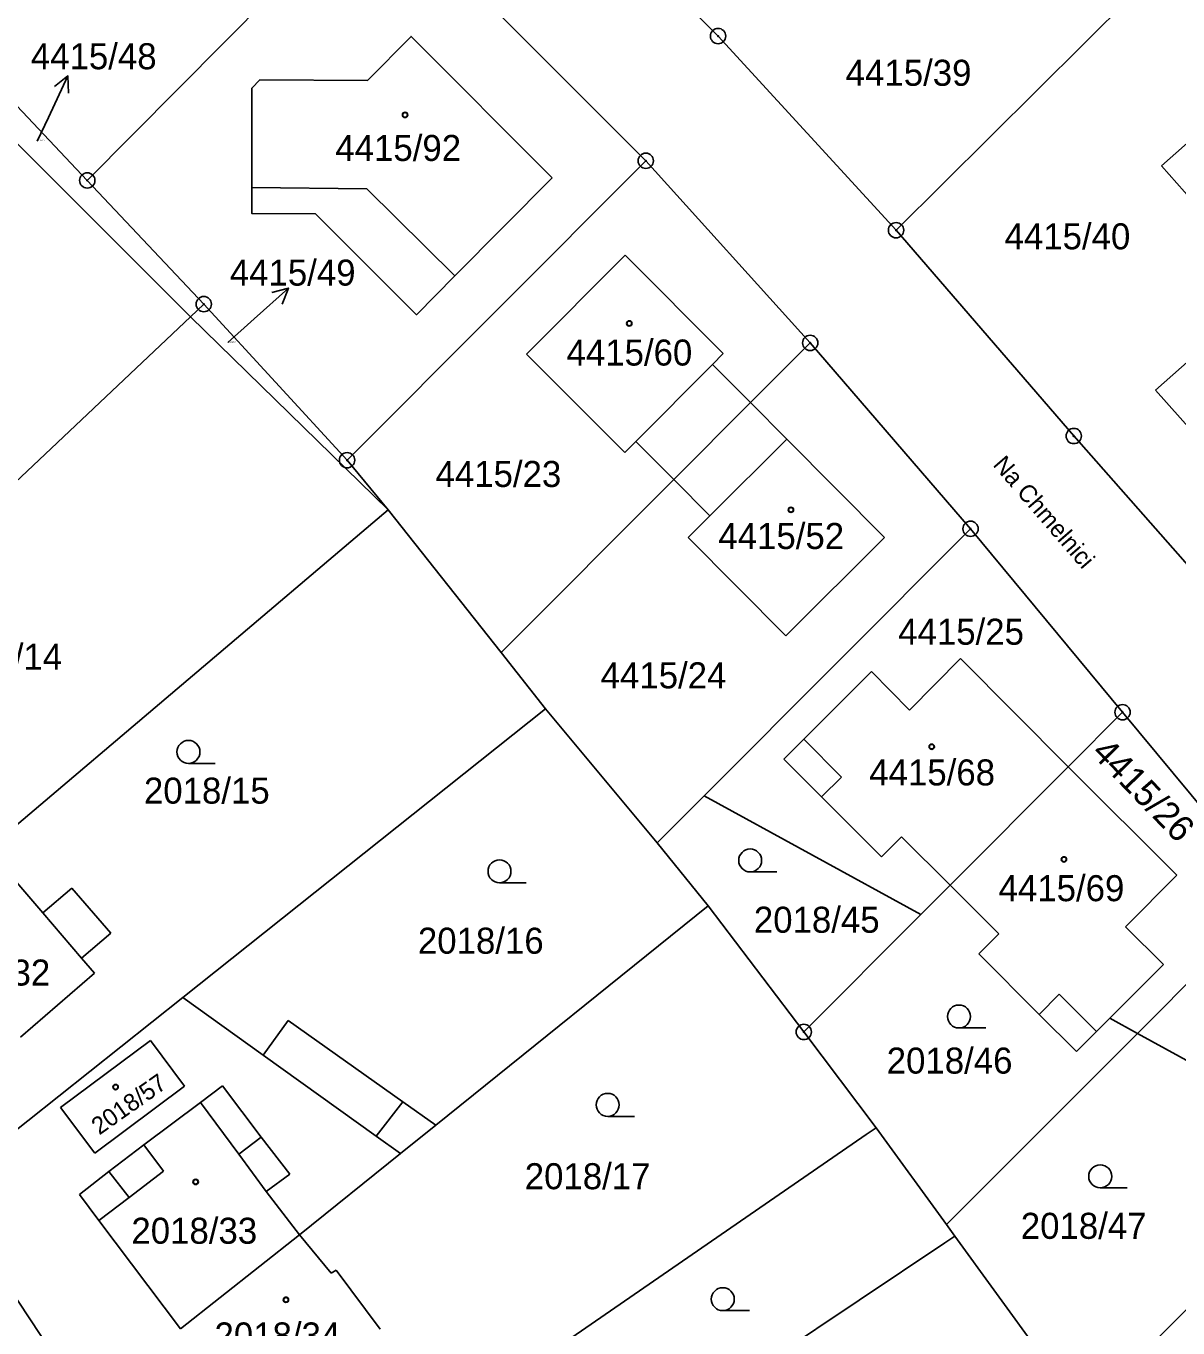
# Model space of a CAD drawing. Extents: x -593183 to -588034, y -1130415 to -1124994.
# Drawn here: x -589932.6 to -589857.3, y -1128698.4 to -1128613.4 of the extents above; entities that cross this region are included whole.
import ezdxf

# ---------------------------------------------------------------- set-up
doc = ezdxf.new("R2010")
doc.units = 0
for name, color, linetype in [('Vrstva 1', 7, 'Continuous'), ('Vrstva 15', 7, 'Continuous'), ('Vrstva 16', 7, 'Continuous'), ('Vrstva 18', 7, 'Continuous'), ('Vrstva 19', 7, 'Continuous'), ('Vrstva 24', 7, 'Continuous'), ('Vrstva 25', 7, 'Continuous'), ('Vrstva 4', 7, 'Continuous')]:
    doc.layers.add(name, color=color, linetype=linetype)

msp = doc.modelspace()

# ---------------------------------------------------------------- linework, layer by layer
at = {"layer": 'Vrstva 1'}
for p, q in [((-589887.34, -1128614.02), (-589897.79, -1128603.53)), ((-589928.55, -1128623.45), (-589909.73, -1128604.48)), ((-589892.06, -1128622.17), (-589909.73, -1128604.48)), ((-589875.71, -1128626.7), (-589856.17, -1128607.3)), ((-589875.71, -1128626.7), (-589887.34, -1128614.02)), ((-589858.37, -1128622.49), (-589852.24, -1128617.09)), ((-589933.5, -1128618.2), (-589928.55, -1128623.45)), ((-589934.67, -1128619.51), (-589921.81, -1128632.35)), ((-589911.58, -1128641.72), (-589892.06, -1128622.17)), ((-589881.32, -1128634.06), (-589892.06, -1128622.17)), ((-589853.06, -1128628.5), (-589858.37, -1128622.49)), ((-589928.55, -1128623.45), (-589920.94, -1128631.53)), ((-589898.17, -1128623.27), (-589904.54, -1128629.69)), ((-589864.1, -1128640.14), (-589875.71, -1128626.7)), ((-589899.86, -1128634.8), (-589893.41, -1128628.33)), ((-589893.41, -1128628.33), (-589887.01, -1128634.75)), ((-589858.75, -1128637.14), (-589851.84, -1128630.99)), ((-589920.94, -1128631.53), (-589921.81, -1128632.35)), ((-589920.94, -1128631.53), (-589911.58, -1128641.72)), ((-589945.25, -1128654.47), (-589921.81, -1128632.35)), ((-589921.81, -1128632.35), (-589908.89, -1128644.97)), ((-589885.22, -1128637.96), (-589881.32, -1128634.06)), ((-589870.84, -1128646.2), (-589881.32, -1128634.06)), ((-589893.43, -1128641.21), (-589899.86, -1128634.8)), ((-589887.01, -1128634.75), (-589887.7, -1128635.46)), ((-589887.7, -1128635.46), (-589885.22, -1128637.96)), ((-589890.23, -1128642.98), (-589885.22, -1128637.96)), ((-589885.22, -1128637.96), (-589882.85, -1128640.35)), ((-589853.34, -1128643.25), (-589858.75, -1128637.14)), ((-589892.72, -1128640.5), (-589893.43, -1128641.21)), ((-589892.72, -1128640.5), (-589890.23, -1128642.98)), ((-589882.85, -1128640.35), (-589876.47, -1128646.76)), ((-589854.78, -1128650.7), (-589864.1, -1128640.14)), ((-589911.58, -1128641.72), (-589908.89, -1128644.97)), ((-589890.23, -1128642.98), (-589901.52, -1128654.28)), ((-589887.88, -1128645.35), (-589890.23, -1128642.98)), ((-589935.04, -1128667.12), (-589908.89, -1128644.97)), ((-589908.89, -1128644.97), (-589901.52, -1128654.28)), ((-589889.3, -1128646.76), (-589887.88, -1128645.35)), ((-589888.25, -1128663.64), (-589870.84, -1128646.2)), ((-589860.91, -1128658.18), (-589870.84, -1128646.2)), ((-589882.91, -1128653.2), (-589889.3, -1128646.76)), ((-589876.47, -1128646.76), (-589882.91, -1128653.2)), ((-589901.52, -1128654.28), (-589898.61, -1128657.96)), ((-589871.5, -1128654.68), (-589874.84, -1128658.04)), ((-589864.47, -1128661.74), (-589871.5, -1128654.68)), ((-589877.31, -1128655.53), (-589881.74, -1128659.94)), ((-589874.84, -1128658.04), (-589877.31, -1128655.53)), ((-589898.61, -1128657.96), (-589922.31, -1128676.81)), ((-589898.61, -1128657.96), (-589891.31, -1128666.7)), ((-589864.47, -1128661.74), (-589860.91, -1128658.18)), ((-589850.96, -1128670.16), (-589860.91, -1128658.18)), ((-589881.74, -1128659.94), (-589883.05, -1128661.24)), ((-589883.05, -1128661.24), (-589880.58, -1128663.71)), ((-589872.18, -1128669.48), (-589864.47, -1128661.74)), ((-589857.36, -1128668.83), (-589864.47, -1128661.74)), ((-589891.31, -1128666.7), (-589888.25, -1128663.64)), ((-589888.25, -1128663.64), (-589874.09, -1128671.39)), ((-589880.58, -1128663.71), (-589876.66, -1128667.62)), ((-589891.31, -1128666.7), (-589887.98, -1128670.82)), ((-589876.66, -1128667.62), (-589875.35, -1128666.31)), ((-589875.35, -1128666.31), (-589872.18, -1128669.48)), ((-589935.04, -1128667.12), (-589931.46, -1128671.28)), ((-589860.71, -1128672.19), (-589857.36, -1128668.83)), ((-589931.46, -1128671.28), (-589929.56, -1128669.66)), ((-589929.56, -1128669.66), (-589927.02, -1128672.61)), ((-589874.09, -1128671.39), (-589872.18, -1128669.48)), ((-589872.18, -1128669.48), (-589869, -1128672.65)), ((-589859.94, -1128679.15), (-589850.96, -1128670.16)), ((-589905.78, -1128685.15), (-589887.98, -1128670.82)), ((-589887.98, -1128670.82), (-589881.74, -1128679.06)), ((-589874.09, -1128671.39), (-589881.74, -1128679.06)), ((-589927.02, -1128672.61), (-589928.92, -1128674.24)), ((-589869, -1128672.65), (-589870.3, -1128673.96)), ((-589858.24, -1128674.65), (-589860.71, -1128672.19)), ((-589928.92, -1128674.24), (-589928.07, -1128675.22)), ((-589870.3, -1128673.96), (-589866.35, -1128677.91)), ((-589928.07, -1128675.22), (-589932.92, -1128679.39)), ((-589861.74, -1128678.16), (-589858.24, -1128674.65)), ((-589922.31, -1128676.81), (-589937.46, -1128688.86)), ((-589922.31, -1128676.81), (-589917.05, -1128680.58)), ((-589863.91, -1128680.34), (-589866.35, -1128677.91)), ((-589915.42, -1128678.31), (-589917.05, -1128680.58)), ((-589907.94, -1128683.62), (-589915.42, -1128678.31)), ((-589862.61, -1128679.03), (-589861.74, -1128678.16)), ((-589861.74, -1128678.16), (-589859.94, -1128679.15)), ((-589930.3, -1128683.99), (-589924.42, -1128679.62)), ((-589924.42, -1128679.62), (-589922.21, -1128682.6)), ((-589881.74, -1128679.06), (-589877.01, -1128685.31)), ((-589872.41, -1128691.64), (-589859.94, -1128679.15)), ((-589862.61, -1128679.03), (-589863.91, -1128680.34)), ((-589859.94, -1128679.15), (-589852.64, -1128683.15)), ((-589922.21, -1128682.6), (-589928.06, -1128686.97)), ((-589905.78, -1128685.15), (-589907.94, -1128683.62)), ((-589930.3, -1128683.99), (-589928.06, -1128686.97)), ((-589908.09, -1128687), (-589905.78, -1128685.15)), ((-589877.67, -1128685.76), (-589877.01, -1128685.31)), ((-589877.01, -1128685.31), (-589872.41, -1128691.64)), ((-589917.92, -1128713.48), (-589877.67, -1128685.76)), ((-589914.68, -1128692.31), (-589908.09, -1128687)), ((-589937.95, -1128689.27), (-589930.91, -1128699.9)), ((-589914.68, -1128692.31), (-589922.47, -1128698.44)), ((-589914.68, -1128692.31), (-589912.61, -1128694.82)), ((-589871.87, -1128692.39), (-589872.52, -1128692.82)), ((-589872.41, -1128691.64), (-589871.87, -1128692.39)), ((-589866.43, -1128699.89), (-589871.87, -1128692.39)), ((-589872.52, -1128692.82), (-589889.7, -1128704.32)), ((-589852.18, -1128692.62), (-589864.17, -1128704.62)), ((-589912.61, -1128694.82), (-589912.28, -1128694.62)), ((-589912.28, -1128694.62), (-589909.41, -1128698.47))]:
    msp.add_line(p, q, dxfattribs=at)
for points in [[(-589917.79, -1128623.91), (-589917.8, -1128617.43), (-589917.27, -1128616.88), (-589910.25, -1128616.92), (-589907.4, -1128614.05), (-589898.17, -1128623.27)], [(-589904.54, -1128629.69), (-589907.05, -1128632.22), (-589913.64, -1128625.64), (-589917.79, -1128625.62), (-589917.79, -1128623.91)]]:
    msp.add_lwpolyline(points, dxfattribs=at)
at = {"layer": 'Vrstva 16'}
for p, q in [((-589931.82, -1128620.88), (-589931.09, -1128619.34)), ((-589919.36, -1128634.04), (-589917.64, -1128632.49))]:
    msp.add_line(p, q, dxfattribs=at)
at = {"layer": 'Vrstva 24'}
for centre, radius in [((-589887.34, -1128614.02), 0.5), ((-589887.34, -1128614.02), 0.0327), ((-589892.06, -1128622.17), 0.5), ((-589892.06, -1128622.17), 0.0327), ((-589928.55, -1128623.45), 0.5), ((-589928.55, -1128623.45), 0.0327), ((-589875.71, -1128626.7), 0.5), ((-589875.71, -1128626.7), 0.0327), ((-589920.94, -1128631.53), 0.5), ((-589920.94, -1128631.53), 0.0327), ((-589881.32, -1128634.06), 0.5), ((-589881.32, -1128634.06), 0.0327), ((-589864.1, -1128640.14), 0.5), ((-589864.1, -1128640.14), 0.0327), ((-589911.58, -1128641.72), 0.5), ((-589911.58, -1128641.72), 0.0327), ((-589870.84, -1128646.2), 0.5), ((-589870.84, -1128646.2), 0.0327), ((-589860.91, -1128658.18), 0.5), ((-589860.91, -1128658.18), 0.0327), ((-589881.74, -1128679.06), 0.5), ((-589881.74, -1128679.06), 0.0327)]:
    msp.add_circle(centre, radius, dxfattribs=at)
at = {"layer": 'Vrstva 25'}
for p, q in [((-589931.09, -1128619.34), (-589929.812, -1128616.626)), ((-589917.64, -1128632.49), (-589915.413, -1128630.48)), ((-589920.19, -1128661.52), (-589921.94, -1128661.52)), ((-589899.87, -1128669.32), (-589901.62, -1128669.32)), ((-589883.49, -1128668.61), (-589885.24, -1128668.61)), ((-589869.85, -1128678.8), (-589871.6, -1128678.8)), ((-589892.8, -1128684.57), (-589894.55, -1128684.57)), ((-589860.62, -1128689.24), (-589862.37, -1128689.24)), ((-589885.28, -1128697.26), (-589887.03, -1128697.26))]:
    msp.add_line(p, q, dxfattribs=at)
for points in [[(-589930.69, -1128617.318), (-589929.812, -1128616.626), (-589929.785, -1128617.744)], [(-589916.49, -1128630.779), (-589915.413, -1128630.48), (-589915.82, -1128631.521)]]:
    msp.add_lwpolyline(points, dxfattribs=at)
for centre, radius in [((-589907.79, -1128619.17), 0.175), ((-589907.79, -1128619.17), 0.15), ((-589893.14, -1128632.79), 0.175), ((-589893.14, -1128632.79), 0.15), ((-589882.58, -1128644.96), 0.175), ((-589882.58, -1128644.96), 0.15), ((-589921.94, -1128660.77), 0.75), ((-589873.38, -1128660.43), 0.175), ((-589873.38, -1128660.43), 0.15), ((-589885.24, -1128667.86), 0.75), ((-589864.74, -1128667.79), 0.175), ((-589864.74, -1128667.79), 0.15), ((-589901.62, -1128668.57), 0.75), ((-589871.6, -1128678.05), 0.75), ((-589926.7, -1128682.66), 0.175), ((-589926.7, -1128682.66), 0.15), ((-589894.55, -1128683.82), 0.75), ((-589862.37, -1128688.49), 0.75), ((-589921.47, -1128688.85), 0.175), ((-589921.47, -1128688.85), 0.15), ((-589887.03, -1128696.51), 0.75), ((-589915.57, -1128696.55), 0.175), ((-589915.57, -1128696.55), 0.15)]:
    msp.add_circle(centre, radius, dxfattribs=at)
at = {"layer": 'Vrstva 4'}
for p, q in [((-589910.28, -1128623.99), (-589917.79, -1128623.91)), ((-589904.54, -1128629.69), (-589910.28, -1128623.99)), ((-589887.7, -1128635.46), (-589892.72, -1128640.5)), ((-589882.85, -1128640.35), (-589887.88, -1128645.35)), ((-589881.74, -1128659.94), (-589879.28, -1128662.41)), ((-589879.28, -1128662.41), (-589880.58, -1128663.71)), ((-589931.46, -1128671.28), (-589928.92, -1128674.24)), ((-589866.35, -1128677.91), (-589865.05, -1128676.6)), ((-589865.05, -1128676.6), (-589862.61, -1128679.03)), ((-589917.05, -1128680.58), (-589909.67, -1128685.87)), ((-589919.71, -1128682.57), (-589921.16, -1128683.66)), ((-589917.19, -1128685.94), (-589919.71, -1128682.57)), ((-589921.16, -1128683.66), (-589924.85, -1128686.44)), ((-589918.65, -1128687.03), (-589921.16, -1128683.66)), ((-589909.67, -1128685.87), (-589907.94, -1128683.62)), ((-589924.85, -1128686.44), (-589927.15, -1128688.17)), ((-589924.85, -1128686.44), (-589923.58, -1128688.15)), ((-589918.65, -1128687.03), (-589917.19, -1128685.94)), ((-589915.32, -1128688.35), (-589917.19, -1128685.94)), ((-589908.09, -1128687), (-589909.67, -1128685.87)), ((-589916.87, -1128689.48), (-589918.65, -1128687.03)), ((-589927.15, -1128688.17), (-589929.05, -1128689.67)), ((-589925.82, -1128689.87), (-589927.15, -1128688.17)), ((-589923.58, -1128688.15), (-589925.82, -1128689.87)), ((-589916.87, -1128689.48), (-589915.32, -1128688.35)), ((-589929.05, -1128689.67), (-589927.79, -1128691.37)), ((-589914.68, -1128692.31), (-589916.87, -1128689.48)), ((-589927.79, -1128691.37), (-589925.82, -1128689.87)), ((-589927.79, -1128691.37), (-589922.47, -1128698.44))]:
    msp.add_line(p, q, dxfattribs=at)

# ---------------------------------------------------------------- texts
at = {"layer": 'Vrstva 15'}
msp.add_text('Na Chmelnici', height=1.14, rotation=310.86081, dxfattribs=at).set_placement((-589869.432, -1128642.046))
at = {"layer": 'Vrstva 16'}
for s, p in [('4415/48', (-589932.24, -1128616.19)), ('4415/48', (-589932.24, -1128616.19)), ('4415/48', (-589932.24, -1128616.19)), ('4415/49', (-589919.24, -1128630.32))]:
    msp.add_text(s, height=1.7, dxfattribs=at).set_placement(p)
at = {"layer": 'Vrstva 18'}
for s, height, p in [('4415/39', 1.7, (-589879, -1128617.27)), ('4415/48', 0.1, (-589931.82, -1128620.88)), ('4415/40', 1.7, (-589868.62, -1128627.95)), ('4415/49', 0.1, (-589919.36, -1128634.04)), ('4415/23', 1.7, (-589905.8, -1128643.47)), ('4415/25', 1.7, (-589875.57, -1128653.77)), ('2018/14', 1.7, (-589938.41, -1128655.41)), ('4415/24', 1.7, (-589895.01, -1128656.62)), ('2018/15', 1.7, (-589924.85, -1128664.15)), ('2018/45', 1.7, (-589885, -1128672.58)), ('2018/16', 1.7, (-589906.95, -1128673.95)), ('2018/46', 1.7, (-589876.32, -1128681.78)), ('2018/17', 1.7, (-589899.97, -1128689.33)), ('2018/47', 1.7, (-589867.56, -1128692.57))]:
    msp.add_text(s, height=height, dxfattribs=at).set_placement(p)
msp.add_text('4415/26', height=1.7, rotation=314.2188, dxfattribs=at).set_placement((-589863.01, -1128660.9))
at = {"layer": 'Vrstva 19'}
for s, p in [('4415/92', (-589912.345, -1128622.18)), ('4415/60', (-589897.24, -1128635.54)), ('4415/52', (-589887.32, -1128647.52)), ('4415/68', (-589877.46, -1128662.96)), ('4415/69', (-589869.01, -1128670.52)), ('2018/32', (-589939.19, -1128676.03)), ('2018/33', (-589925.67, -1128692.89)), ('2018/34', (-589920.24, -1128699.73))]:
    msp.add_text(s, height=1.7, dxfattribs=at).set_placement(p)
msp.add_text('2018/57', height=1.14, rotation=35.23698, dxfattribs=at).set_placement((-589927.763, -1128685.825))

doc.saveas('drawing.dxf')
